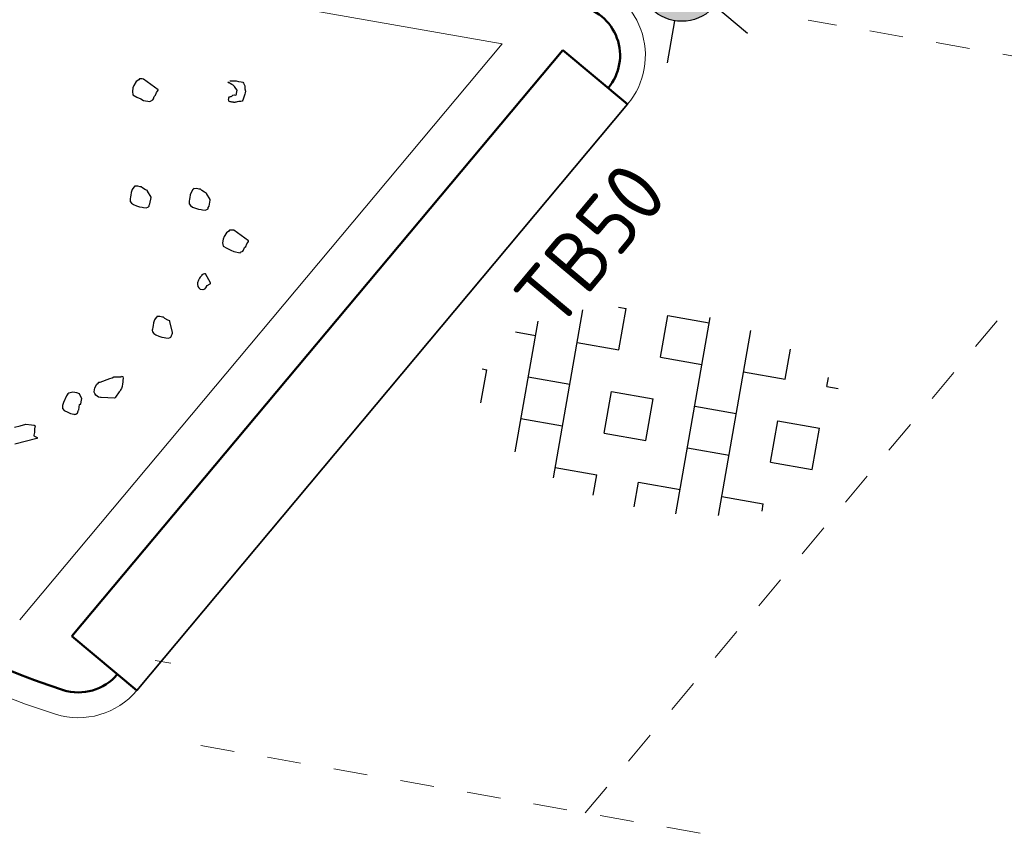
# Model space of a CAD drawing. Header units: metres. Extents: x 2514 to 227642, y 1683 to 852646.
# Tile 351 of 462: x 113980.3 to 113986.12, y 426385.04 to 426389.81. Entities that reach past the tile are written whole.
import ezdxf
from ezdxf.enums import TextEntityAlignment as Align

# ---------------------------------------------------------------- set-up
doc = ezdxf.new("R2010")
doc.units = ezdxf.units.M
doc.linetypes.add('VW-1-1_STREEP', pattern=[2, 1, -1])
doc.layers.get('Defpoints').update_dxf_attribs({"color": 244, "lineweight": 35})
for name, color, linetype, lineweight in [('B-WE-GR-HAAG-G', 94, 'GR-HAAG1', 13), ('N-WE-GR-BOOM-S', 94, 'Continuous', 25), ('N-WE-IE-MEUBILAIR_WEGMEUBILAIR_LICHTMAST-S', 7, 'Continuous', 25), ('N-WE-VH-KANTOPSLUITING-T18', 1, 'Continuous', 18), ('N-WE-VH-KANTOPSLUITING_ACHTERKANTBAND-G', 1, 'Continuous', 50), ('N-WE-VH-KANTOPSLUITING_TALUDBAND-G', 2, 'Continuous', 35), ('N-WE-VH-KANTOPSLUITING_TROTTOIRBAND_130 150-G', 2, 'Continuous', 13), ('N-WE-VH-M', 7, 'Continuous', 18), ('N-WE-VH-VERHARDING_GRASBETONSTEEN-S', 94, 'Continuous', 25), ('N-WE-VW-MARKERING_LANGS_STREEP_11_010-G', 7, 'VW-1-1_STREEP', 13)]:
    doc.layers.add(name, color=color, linetype=linetype, lineweight=lineweight)
doc.styles.add('NLCS-ISO', font='NLCS-ISO.ttf', dxfattribs={"height": 1.8})
doc.styles.add('NLCS-ISO-M200-T18', font='NLCS-ISO.ttf', dxfattribs={"height": 0.36})
doc.linetypes.add('GR-HAAG1', pattern='A,6,[176,NLCS.SHX,S=0.125,R=0,X=0,Y=0],-2', length=8)
doc.dimstyles.new('NLCS-M200-T18-PIJL_L2_H1', dxfattribs={"dimscale": 0.2, "dimtxt": 2.5, "dimasz": 1.8, "dimexe": 2, "dimexo": 2, "dimgap": 0.7, "dimtad": 1, "dimzin": 0, "dimdsep": 46, "dimtxsty": 'NLCS-ISO-M200-T18', "dimcen": 0, "dimdle": 2, "dimclrd": 256, "dimclre": 256, "dimclrt": 1, "dimadec": 1, "dimazin": 0, "dimtfac": 1, "dimtdec": 3, "dimtofl": 0, "dimtmove": 0, "dimatfit": 3, "dimfxl": 2, "dimfxlon": 1, "dimtfillclr": 256, "dimtolj": 1, "dimtzin": 0, "dimlwd": -1, "dimlwe": -1, "dimarcsym": 0})

# ---------------------------------------------------------------- blocks, each defined once
blk = doc.blocks.new('SGR-BOOM_11')
at = {"flags": 128}
for points in [[(4.17, 0.456), (4.244, 0.468), (4.275, 0.468), (4.306, 0.468), (4.325, 0.468), (4.337, 0.456), (4.356, 0.431), (4.362, 0.394), (4.375, 0.369), (4.375, 0.35), (4.375, 0.332), (4.368, 0.282), (4.362, 0.258), (4.356, 0.245), (4.343, 0.239), (4.319, 0.233), (4.3, 0.226), (4.288, 0.221), (4.282, 0.221), (4.275, 0.214), (4.269, 0.214), (4.263, 0.214), (4.257, 0.214), (4.251, 0.214), (4.238, 0.214), (4.232, 0.214), (4.226, 0.214), (4.22, 0.214), (4.207, 0.214), (4.201, 0.221), (4.201, 0.226), (4.195, 0.239), (4.195, 0.245), (4.195, 0.258), (4.201, 0.27), (4.213, 0.276), (4.22, 0.276), (4.226, 0.282), (4.238, 0.295), (4.251, 0.301), (4.263, 0.301), (4.275, 0.307), (4.275, 0.313), (4.275, 0.32), (4.275, 0.332), (4.275, 0.338), (4.275, 0.344), (4.275, 0.363), (4.257, 0.381), (4.238, 0.4), (4.22, 0.413), (4.201, 0.419), (4.183, 0.425), (4.17, 0.431), (4.164, 0.431), (4.158, 0.431), (4.158, 0.437), (4.158, 0.443)], [(2.654, -4.108), (2.409, -4.218)], [(2.371, -4.02), (2.433, -3.995), (2.495, -3.964), (2.563, -3.958), (2.594, -3.958), (2.607, -3.964), (2.607, -4.002), (2.613, -4.045), (2.613, -4.076), (2.613, -4.082), (2.654, -4.096), (2.654, -4.102), (2.654, -4.108), (2.654, -4.114)]]:
    blk.add_lwpolyline(points, dxfattribs=at)
for points in [[(3.354, 0.207), (3.162, 0.3), (3.144, 0.3), (3.113, 0.294), (3.107, 0.282), (3.082, 0.257), (3.063, 0.207), (3.057, 0.176), (3.057, 0.133), (3.07, 0.096), (3.119, 0.077), (3.169, 0.065), (3.206, 0.052), (3.28, 0.052), (3.286, 0.059), (3.311, 0.077), (3.317, 0.09), (3.323, 0.12), (3.336, 0.139), (3.342, 0.17), (3.348, 0.189), (3.354, 0.201), (3.354, 0.207)], [(4.186, -0.967), (4.13, -0.905), (4.13, -0.899), (4.105, -0.893), (4.068, -0.88), (4.05, -0.868), (4.044, -0.868), (4.037, -0.868), (4.006, -0.868), (3.975, -0.874), (3.969, -0.874), (3.969, -0.88), (3.963, -0.887), (3.95, -0.917), (3.944, -0.955), (3.944, -0.986), (3.944, -1.004), (3.944, -1.029), (3.944, -1.041), (3.95, -1.06), (3.969, -1.079), (3.994, -1.091), (4.031, -1.097), (4.068, -1.103), (4.099, -1.103), (4.118, -1.103), (4.149, -1.103), (4.167, -1.091), (4.173, -1.085), (4.18, -1.079), (4.18, -1.066), (4.186, -1.047), (4.186, -0.973), (4.186, -0.967)], [(3.492, -1.06), (3.437, -0.998), (3.437, -0.992), (3.412, -0.986), (3.375, -0.973), (3.356, -0.961), (3.35, -0.961), (3.344, -0.961), (3.313, -0.961), (3.282, -0.967), (3.276, -0.967), (3.276, -0.973), (3.269, -0.979), (3.257, -1.01), (3.251, -1.047), (3.251, -1.079), (3.251, -1.097), (3.251, -1.122), (3.251, -1.134), (3.257, -1.153), (3.276, -1.171), (3.3, -1.184), (3.338, -1.19), (3.375, -1.196), (3.406, -1.196), (3.424, -1.196), (3.455, -1.196), (3.474, -1.184), (3.48, -1.178), (3.486, -1.171), (3.486, -1.159), (3.492, -1.14), (3.492, -1.066), (3.492, -1.06)], [(4.716, -1.371), (4.524, -1.278), (4.506, -1.278), (4.475, -1.285), (4.469, -1.297), (4.444, -1.322), (4.425, -1.371), (4.419, -1.402), (4.419, -1.446), (4.431, -1.483), (4.481, -1.501), (4.531, -1.514), (4.568, -1.526), (4.642, -1.526), (4.648, -1.52), (4.673, -1.501), (4.679, -1.489), (4.685, -1.458), (4.698, -1.44), (4.704, -1.409), (4.71, -1.39), (4.716, -1.377), (4.716, -1.371)], [(4.359, -1.94), (4.283, -1.845), (4.277, -1.845), (4.27, -1.845), (4.258, -1.852), (4.252, -1.858), (4.239, -1.87), (4.239, -1.876), (4.227, -1.895), (4.221, -1.907), (4.215, -1.932), (4.209, -1.963), (4.209, -1.981), (4.221, -2.006), (4.233, -2.019), (4.252, -2.031), (4.283, -2.031), (4.289, -2.031), (4.308, -2.019), (4.308, -2.013), (4.314, -2.006), (4.32, -1.994), (4.32, -1.988), (4.326, -1.975), (4.359, -1.952), (4.359, -1.946), (4.359, -1.94)], [(4.019, -2.596), (3.963, -2.472), (3.963, -2.466), (3.938, -2.459), (3.901, -2.447), (3.882, -2.435), (3.876, -2.435), (3.87, -2.435), (3.839, -2.435), (3.808, -2.441), (3.802, -2.441), (3.802, -2.447), (3.796, -2.453), (3.783, -2.484), (3.777, -2.521), (3.777, -2.552), (3.777, -2.571), (3.777, -2.596), (3.777, -2.608), (3.783, -2.626), (3.802, -2.645), (3.827, -2.658), (3.864, -2.664), (3.901, -2.67), (3.932, -2.67), (3.95, -2.67), (3.982, -2.67), (4, -2.658), (4.006, -2.651), (4.012, -2.645), (4.012, -2.633), (4.019, -2.614), (4.019, -2.602), (4.019, -2.596)], [(3.475, -3.479), (3.319, -3.5), (3.313, -3.5), (3.288, -3.5), (3.251, -3.481), (3.238, -3.463), (3.226, -3.45), (3.226, -3.419), (3.226, -3.401), (3.238, -3.357), (3.257, -3.332), (3.257, -3.326), (3.276, -3.32), (3.381, -3.258), (3.406, -3.246), (3.424, -3.233), (3.455, -3.227), (3.511, -3.215), (3.511, -3.209), (3.529, -3.209), (3.536, -3.233), (3.536, -3.252), (3.542, -3.277), (3.542, -3.296), (3.542, -3.326), (3.536, -3.351), (3.529, -3.37), (3.529, -3.376), (3.517, -3.395), (3.487, -3.467), (3.481, -3.473), (3.475, -3.479)], [(3.095, -3.619), (3.095, -3.588), (3.095, -3.551), (3.077, -3.526), (3.058, -3.502), (3.027, -3.495), (2.978, -3.495), (2.934, -3.514), (2.922, -3.526), (2.91, -3.551), (2.891, -3.632), (2.885, -3.669), (2.885, -3.675), (2.891, -3.706), (2.916, -3.725), (2.959, -3.737), (2.996, -3.749), (3.033, -3.749), (3.039, -3.749), (3.046, -3.749), (3.058, -3.743), (3.07, -3.731), (3.077, -3.725), (3.077, -3.718), (3.077, -3.712), (3.077, -3.7), (3.083, -3.694), (3.083, -3.687), (3.083, -3.626), (3.089, -3.619), (3.095, -3.619)]]:
    blk.add_lwpolyline(points, close=True, dxfattribs=at)
blk = doc.blocks.new('*D532')
at = {"layer": 'Defpoints', "color": 0, "ltscale": 0.2, "transparency": 16777216}
for p in [(113981.7105, 426389.515), (113978.2767, 426387.4633)]:
    blk.add_point(p, dxfattribs=at)
at = {"layer": 'N-WE-VH-M', "ltscale": 0.2, "transparency": 16777216}
blk.add_line((113975.4641, 426385.7828), (113977.9677, 426387.2787), dxfattribs=at)
blk.add_solid([(113977.9369, 426387.3302), (113977.9984, 426387.2272), (113978.2767, 426387.4633)], dxfattribs=at)
at = {"layer": 'N-WE-VH-M', "color": 1, "ltscale": 0.2, "transparency": 16777216, "insert": (113976.0074, 426386.4802), "char_height": 0.36, "attachment_point": 5, "rotation": 30.85831, "style": 'NLCS-ISO-M200-T18'}
blk.add_mtext('\\A1;R=4.00', dxfattribs=at)
blk = doc.blocks.new('SVH-GRASBETONSTEEN_01-SO')
at = {"ltscale": 0.1}
for p, q in [((0.754, -2.946), (0.754, 2.946)), ((-1.977, 2.786), (-1.746, 2.786)), ((-1.746, 1.536), (-1.746, 2.786)), ((-0.496, 2.786), (0.754, 2.786)), ((-0.496, 1.536), (-0.496, 2.786)), ((2.004, -2.78), (2.004, 2.78)), ((-2.996, -2.522), (-2.996, 2.522)), ((3.254, 1.536), (3.254, 2.432)), ((-4.246, -1.965), (-4.246, 1.965)), ((4.504, 1.536), (4.504, 1.799)), ((-4.845, 1.536), (-4.246, 1.536)), ((-2.996, 1.536), (-1.746, 1.536)), ((-0.496, 1.536), (0.754, 1.536)), ((2.004, 1.536), (3.254, 1.536)), ((4.504, 1.536), (4.845, 1.536)), ((-5.632, 0.286), (-5.496, 0.286)), ((-5.496, -0.707), (-5.496, 0.286)), ((-4.246, 0.286), (-2.996, 0.286)), ((-1.746, 0.286), (-0.496, 0.286)), ((-1.746, -0.964), (-1.746, 0.286)), ((-0.496, -0.964), (-0.496, 0.286)), ((0.754, 0.286), (2.004, 0.286)), ((3.254, 0.286), (4.504, 0.286)), ((3.254, -0.964), (3.254, 0.286)), ((4.504, -0.964), (4.504, 0.286)), ((-4.246, -0.964), (-2.996, -0.964)), ((-1.746, -0.964), (-0.496, -0.964)), ((0.754, -0.964), (2.004, -0.964)), ((3.254, -0.964), (4.504, -0.964)), ((-2.996, -2.214), (-1.746, -2.214)), ((-1.746, -2.828), (-1.746, -2.214)), ((-0.496, -2.214), (0.754, -2.214)), ((-0.496, -2.961), (-0.496, -2.214)), ((2.004, -2.214), (3.254, -2.214)), ((3.254, -2.432), (3.254, -2.214))]:
    blk.add_line(p, q, dxfattribs=at)
at = {"style": 'NLCS-ISO', "flags": 1}
blk.add_attdef('FUNCTIE', text='', height=1.8, dxfattribs=at).set_placement((0.116, -3.585), align=Align.MIDDLE_CENTER)
blk = doc.blocks.new('N-SIE-WEG_LICHTMAST-SO')
h = blk.add_hatch(color=256)
h.paths.add_polyline_path([(1.163, 0.5, 0.658505), (-1.163, 0.5)])
h.paths.add_polyline_path([(-1.163, -0.5, 0.658505), (1.163, -0.5)])
at = {"flags": 128}
for points in [[(0, 1.266), (0, 2.531)], [(-2.192, 1.266), (-1.096, 0.633)], [(1.096, 0.633), (2.192, 1.266)], [(-1.163, 0.5), (1.163, 0.5)], [(-1.163, -0.5), (1.163, -0.5)], [(-2.192, -1.266), (-1.096, -0.633)], [(2.192, -1.266), (1.096, -0.633)], [(0, -1.266), (0, -2.531)]]:
    blk.add_lwpolyline(points, dxfattribs=at)
at = {"ltscale": 0.5}
blk.add_circle((0, 0), 1.266, dxfattribs=at)
at = {"style": 'NLCS-ISO'}
blk.add_attdef('TYPE', text='', height=1.8, dxfattribs=at).set_placement((0, 2.531), align=Align.BOTTOM_CENTER)

msp = doc.modelspace()

# ---------------------------------------------------------------- linework, layer by layer
at = {"layer": 'B-WE-GR-HAAG-G', "ltscale": 0.2}
for p, q in [((113983.1515, 426389.6685), (113980.3081, 426390.167)), ((113980.2962, 426386.2589), (113983.1515, 426389.6685)), ((113981.0974, 426386.0183), (113981.1898, 426386.0021))]:
    msp.add_line(p, q, dxfattribs=at)
at = {"layer": 'N-WE-VH-KANTOPSLUITING_ACHTERKANTBAND-G', "ltscale": 0.2}
msp.add_line((113980.6056, 426386.1611), (113983.5112, 426389.6308), dxfattribs=at)
at = {"layer": 'N-WE-VH-KANTOPSLUITING_ACHTERKANTBAND-G', "ltscale": 0.2, "flags": 128}
for points in [[(113983.8945, 426389.3098), (113983.5112, 426389.6308)], [(113980.9889, 426385.8401), (113980.6056, 426386.1611)]]:
    msp.add_lwpolyline(points, dxfattribs=at)
at = {"layer": 'N-WE-VH-KANTOPSLUITING_ACHTERKANTBAND-G', "ltscale": 0.2}
for centre, radius, start, end in [((113981.7105, 426389.515), 3.85, 170.05593, 252.52916), ((113983.5495, 426389.5987), 0.3, 320.05593, 80.05593), ((113980.6439, 426386.129), 0.3, 252.51599, 320.05593)]:
    msp.add_arc(centre, radius, start, end, dxfattribs=at)
at = {"layer": 'N-WE-VH-KANTOPSLUITING_TALUDBAND-G', "ltscale": 0.1}
msp.add_line((113980.9889, 426385.8401), (113983.8945, 426389.3098), dxfattribs=at)
at = {"layer": 'N-WE-VH-KANTOPSLUITING_TROTTOIRBAND_130 150-G', "ltscale": 0.2}
for points in [[(113984.843, 426394.8035), (113982.7034, 426395.1786, 0.414214), (113978.0728, 426391.9295), (113977.7706, 426390.2058, 0.376174), (113980.5087, 426385.6998)], [(113983.8945, 426389.3098, 0.57735), (113983.6272, 426390.0419), (113981.5516, 426390.4058)]]:
    msp.add_lwpolyline(points, format="xyb", dxfattribs=at)
msp.add_arc((113980.6439, 426386.129), 0.45, 252.51599, 320.05593, dxfattribs=at)
at = {"layer": 'N-WE-VW-MARKERING_LANGS_STREEP_11_010-G', "ltscale": 0.2}
for p, q in [((113983.6427, 426385.1152), (113990.871, 426393.7467)), ((114009.9515, 426385.4267), (113984.9636, 426389.8076))]:
    msp.add_line(p, q, dxfattribs=at)
msp.add_lwpolyline([(113981.368, 426385.514), (114039.3124, 426375.3552)], dxfattribs=at)

# ---------------------------------------------------------------- block references
at = {"layer": 'N-WE-GR-BOOM-S', "ltscale": 0.2, "xscale": 0.5, "yscale": 0.5, "rotation": 350.0500476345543}
msp.add_blockref('SGR-BOOM_11', (113979.446, 426389.584), dxfattribs=at)
at = {"layer": 'N-WE-IE-MEUBILAIR_WEGMEUBILAIR_LICHTMAST-S', "xscale": 0.2, "yscale": 0.2, "zscale": 0.2, "rotation": 350.1566500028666}
msp.add_blockref('N-SIE-WEG_LICHTMAST-SO', (113984.2147, 426390.054), dxfattribs=at)
at = {"layer": 'N-WE-VH-VERHARDING_GRASBETONSTEEN-S', "xscale": 0.2, "yscale": 0.2, "zscale": 0.2, "rotation": 350.06}
msp.add_blockref('SVH-GRASBETONSTEEN_01-SO', (113984.1329, 426387.4928), dxfattribs=at)

# ---------------------------------------------------------------- texts
at = {"layer": 'N-WE-VH-KANTOPSLUITING-T18', "style": 'NLCS-ISO-M200-T18'}
msp.add_text('TB50', height=0.36, rotation=50.05593, dxfattribs=at).set_placement((113983.4744, 426387.9602))

# ---------------------------------------------------------------- dimensions: what is measured, and where the dimension line sits
at = {"layer": 'N-WE-VH-M', "ltscale": 0.2}
dim = msp.add_radius_dim(center=(113981.7105, 426389.515), mpoint=(113978.2767, 426387.4633), dimstyle='NLCS-M200-T18-PIJL_L2_H1', override={"dimpost": 'R=<>'}, dxfattribs=at)
dim.commit()
dim.dimension.update_dxf_attribs({"geometry": '*D532', "text_midpoint": (113976.1715, 426386.2055), "dimtype": 164})

doc.saveas('drawing.dxf')
